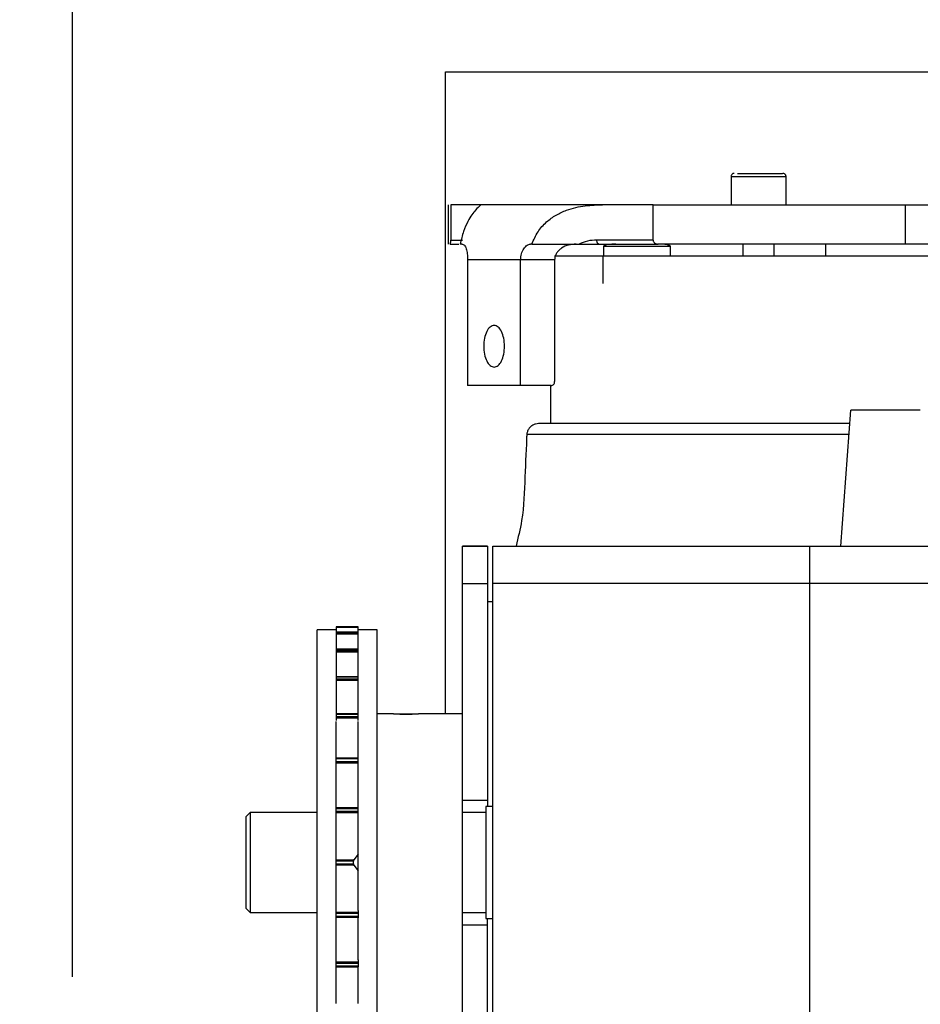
# Model space of a CAD drawing. Header units: inches. Extents: x 170 to 312, y 215 to 248.
# Tile 543 of 557: x 275.013 to 275.295, y 244.265 to 244.573. Entities that reach past the tile are written whole.
import ezdxf

# ---------------------------------------------------------------- set-up
doc = ezdxf.new("R2010")
doc.units = ezdxf.units.IN
doc.header["$LTSCALE"] = 0.25
doc.header["$MEASUREMENT"] = 0
doc.layers.add('ANNOTATIONS', color=1, linetype='Continuous')
doc.layers.add('STANDARD MOTOR LH', color=7, linetype='Continuous')
doc.styles.add('ARIAL', font='arial.ttf', dxfattribs={"height": 0.09375})
doc.dimstyles.new('STANDARD$0', dxfattribs={"dimtxt": 0.09375, "dimasz": 0.09375, "dimexe": 0.03125, "dimexo": 0.046875, "dimgap": 0.09, "dimtad": 0, "dimtih": 1, "dimtoh": 1, "dimdec": 4, "dimzin": 0, "dimdsep": 46, "dimtxsty": 'ARIAL', "dimcen": 0.09, "dimadec": 0, "dimazin": 0, "dimtfac": 1, "dimtdec": 4, "dimtofl": 0, "dimtmove": 0, "dimatfit": 1, "dimfxl": 1, "dimtolj": 1, "dimtzin": 0, "dimarcsym": 0})

# ---------------------------------------------------------------- blocks, each defined once
blk = doc.blocks.new('*D95')
at = {"layer": 'ANNOTATIONS', "color": 0, "lineweight": -2, "transparency": 16777216}
for p, q in [((274.8910447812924, 244.6685519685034), (274.8910447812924, 245.2761724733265)), ((276.0917321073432, 243.2752990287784), (276.0917321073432, 245.2761724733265)), ((274.9847947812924, 245.2449224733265), (275.3102923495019, 245.2449224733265)), ((275.9979821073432, 245.2449224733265), (275.6724845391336, 245.2449224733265))]:
    blk.add_line(p, q, dxfattribs=at)
at = {"layer": 'ANNOTATIONS', "color": 0, "transparency": 16777216}
for points in [[(274.9847947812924, 245.2605474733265), (274.9847947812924, 245.2292974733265), (274.8910447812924, 245.2449224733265)], [(275.9979821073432, 245.2605474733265), (275.9979821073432, 245.2292974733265), (276.0917321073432, 245.2449224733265)]]:
    blk.add_solid(points, dxfattribs=at)
at = {"layer": 'defpoints', "color": 0, "transparency": 16777216}
for p in [(274.8910447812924, 245.2449224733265), (274.8910447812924, 244.6216769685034), (276.0917321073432, 243.2284240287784)]:
    blk.add_point(p, dxfattribs=at)
at = {"layer": 'ANNOTATIONS', "color": 0, "transparency": 16777216, "insert": (275.4913884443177, 245.2449224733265), "char_height": 0.09375, "attachment_point": 5, "style": 'ARIAL'}
blk.add_mtext('\\A1;20"', dxfattribs=at)
blk = doc.blocks.new('*D96')
at = {"layer": 'ANNOTATIONS', "color": 0, "lineweight": -2, "transparency": 16777216}
for p, q in [((275.0292320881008, 244.2732890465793), (275.0292320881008, 244.8424586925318)), ((276.0917321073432, 243.2752990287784), (276.0917321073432, 244.8424586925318)), ((275.1229820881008, 244.8112086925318), (275.2753721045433, 244.8112086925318)), ((275.9979821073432, 244.8112086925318), (275.8455920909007, 244.8112086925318))]:
    blk.add_line(p, q, dxfattribs=at)
at = {"layer": 'ANNOTATIONS', "color": 0, "transparency": 16777216}
for points in [[(275.1229820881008, 244.8268336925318), (275.1229820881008, 244.7955836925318), (275.0292320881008, 244.8112086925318)], [(275.9979821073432, 244.8268336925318), (275.9979821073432, 244.7955836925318), (276.0917321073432, 244.8112086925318)]]:
    blk.add_solid(points, dxfattribs=at)
at = {"layer": 'defpoints', "color": 0, "transparency": 16777216}
for p in [(276.0917321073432, 244.8112086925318), (275.0292320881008, 244.2264140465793), (276.0917321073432, 243.2284240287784)]:
    blk.add_point(p, dxfattribs=at)
at = {"layer": 'ANNOTATIONS', "color": 0, "transparency": 16777216, "insert": (275.560482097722, 244.8112086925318), "char_height": 0.09375, "attachment_point": 5, "style": 'ARIAL'}
blk.add_mtext('\\A1;17 3/8"', dxfattribs=at)

msp = doc.modelspace()

# ---------------------------------------------------------------- linework, layer by layer
at = {"layer": 'STANDARD MOTOR LH'}
for p, q in [((275.1460445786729, 244.3556153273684), (275.1460445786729, 244.556549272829)), ((275.1460445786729, 244.556549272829), (275.583544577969, 244.556549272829)), ((275.2354269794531, 244.5238230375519), (275.2354269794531, 244.5149644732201)), ((275.2354269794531, 244.5238230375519), (275.252651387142, 244.5238230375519)), ((275.252651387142, 244.5149644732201), (275.252651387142, 244.5238230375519)), ((275.1468442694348, 244.5149767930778), (275.1468442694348, 244.502661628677)), ((275.1476601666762, 244.5149644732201), (275.1476601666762, 244.5038918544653)), ((275.195216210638, 244.5149644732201), (275.157057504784, 244.5149644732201)), ((275.2110064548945, 244.5038918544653), (275.2110064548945, 244.5149644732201)), ((275.2110064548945, 244.5149644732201), (275.3851904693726, 244.5149644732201)), ((275.290048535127, 244.502661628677), (275.290048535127, 244.5149644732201)), ((275.1474664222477, 244.502661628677), (275.1501713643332, 244.502661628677)), ((275.1476601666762, 244.5038918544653), (275.1512927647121, 244.5038918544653)), ((275.1510766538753, 244.502661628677), (275.1506020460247, 244.502661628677)), ((275.1730817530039, 244.502661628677), (275.1726071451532, 244.502661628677)), ((275.1878935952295, 244.502661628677), (275.1933864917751, 244.502661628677)), ((275.1933864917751, 244.502650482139), (275.1939911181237, 244.502661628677)), ((275.2110064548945, 244.5038918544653), (275.1934087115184, 244.5038918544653)), ((275.1955126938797, 244.5019230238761), (275.1955126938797, 244.4989703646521)), ((275.2164280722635, 244.5019230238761), (275.1955126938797, 244.5019230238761)), ((275.3931875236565, 244.502661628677), (275.212649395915, 244.502661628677)), ((275.2164280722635, 244.4989703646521), (275.2164280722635, 244.5019230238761)), ((275.2391178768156, 244.502661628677), (275.2391178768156, 244.4989703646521)), ((275.2489604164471, 244.4989703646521), (275.2489604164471, 244.502661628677)), ((275.2649545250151, 244.502661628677), (275.2649545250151, 244.4989703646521)), ((275.1801042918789, 244.4989703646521), (275.4248954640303, 244.4989703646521)), ((275.1953155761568, 244.4989703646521), (275.1953155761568, 244.4903581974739)), ((275.1801795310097, 244.4977401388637), (275.1529154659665, 244.4977401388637)), ((275.1529154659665, 244.4977401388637), (275.1529154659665, 244.4583699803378)), ((275.1695246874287, 244.4583699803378), (275.1695246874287, 244.4977401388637)), ((275.1801795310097, 244.4977401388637), (275.1801795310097, 244.4596002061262)), ((275.1791140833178, 244.4583699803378), (275.1529154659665, 244.4583699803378)), ((275.1788324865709, 244.4583699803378), (275.1788324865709, 244.4464408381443)), ((275.2728684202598, 244.4506102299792), (275.2697434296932, 244.4081102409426)), ((275.2946320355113, 244.4506102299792), (275.2729797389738, 244.4506102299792)), ((275.272561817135, 244.4464408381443), (275.175141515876, 244.4464408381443)), ((275.2723090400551, 244.4430035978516), (275.1714592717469, 244.4430035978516)), ((275.159147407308, 244.4081108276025), (275.1513349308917, 244.4081108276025)), ((275.1513349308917, 244.0317579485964), (275.1513349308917, 244.4081108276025)), ((275.1513349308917, 244.4081102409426), (275.159147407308, 244.4081102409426)), ((275.159147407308, 244.4081108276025), (275.159147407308, 244.3265791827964)), ((275.1608058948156, 244.4081102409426), (275.3075559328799, 244.4081102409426)), ((275.1608058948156, 244.2099852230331), (275.1608058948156, 244.4081102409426)), ((275.2600559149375, 244.2099852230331), (275.2600559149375, 244.4081102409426)), ((275.1513349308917, 244.3963911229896), (275.159147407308, 244.3963911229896)), ((275.3075559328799, 244.3963911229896), (275.1608058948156, 244.3963911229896)), ((275.1608058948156, 244.3907028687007), (275.159147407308, 244.3907028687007)), ((275.1117433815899, 244.381860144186), (275.1058058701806, 244.381860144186)), ((275.1058058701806, 244.0431115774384), (275.1058058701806, 244.381860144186)), ((275.1186331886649, 244.3828668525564), (275.1117433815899, 244.3828668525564)), ((275.1117433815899, 244.3828656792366), (275.1117433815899, 244.3741244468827)), ((275.1117433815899, 244.3828656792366), (275.1186331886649, 244.3828656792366)), ((275.1186331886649, 244.3825735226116), (275.1117433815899, 244.3825735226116)), ((275.1186183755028, 244.3811197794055), (275.1186183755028, 244.3818507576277)), ((275.1186331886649, 244.3818507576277), (275.1186331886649, 244.3828656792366)), ((275.1245558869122, 244.381860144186), (275.1186331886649, 244.381860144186)), ((275.1245558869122, 244.0431115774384), (275.1245558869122, 244.381860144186)), ((275.1186331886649, 244.3811197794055), (275.1117433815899, 244.3811197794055)), ((275.1186331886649, 244.3811080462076), (275.1117433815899, 244.3811080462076)), ((275.1117433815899, 244.3809209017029), (275.1186331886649, 244.3809209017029)), ((275.1186331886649, 244.3805372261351), (275.1117433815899, 244.3805372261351)), ((275.1186183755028, 244.37578528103), (275.1186183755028, 244.3797604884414)), ((275.1186331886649, 244.3797604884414), (275.1186331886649, 244.3811197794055)), ((275.1186331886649, 244.37578528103), (275.1117433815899, 244.37578528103)), ((275.1186331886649, 244.375737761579), (275.1117433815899, 244.375737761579)), ((275.1186331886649, 244.3741244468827), (275.1186331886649, 244.37578528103)), ((275.1117433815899, 244.3753728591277), (275.1186331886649, 244.3753728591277)), ((275.1186331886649, 244.3749158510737), (275.1117433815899, 244.3749158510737)), ((275.1117433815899, 244.3740710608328), (275.1117433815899, 244.353509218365)), ((275.1186183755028, 244.3671285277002), (275.1186183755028, 244.3740710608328)), ((275.1186331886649, 244.3671285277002), (275.1117433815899, 244.3671285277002)), ((275.1186331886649, 244.3670229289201), (275.1117433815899, 244.3670229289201)), ((275.1117433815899, 244.3664984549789), (275.1186331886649, 244.3664984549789)), ((275.1186331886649, 244.3652254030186), (275.1186331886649, 244.3671285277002)), ((275.1186331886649, 244.3659915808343), (275.1117433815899, 244.3659915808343)), ((275.1186183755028, 244.3555842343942), (275.1186183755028, 244.3652254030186)), ((275.1186331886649, 244.3555842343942), (275.1117433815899, 244.3555842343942)), ((275.1186331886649, 244.3554006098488), (275.1117433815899, 244.3554006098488)), ((275.1117433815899, 244.3547435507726), (275.1186331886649, 244.3547435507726)), ((275.1186331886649, 244.3542120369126), (275.1117433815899, 244.3542120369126)), ((275.1186331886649, 244.353509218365), (275.1186331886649, 244.3555842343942)), ((275.1297411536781, 244.3556153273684), (275.1245558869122, 244.3556153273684)), ((275.1301576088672, 244.3556153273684), (275.1370763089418, 244.3556153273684)), ((275.1513349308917, 244.3556153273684), (275.137505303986, 244.3556153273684)), ((275.1117433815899, 244.2648643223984), (275.1117433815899, 244.3532311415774)), ((275.1186183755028, 244.3417314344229), (275.1186183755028, 244.3532311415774)), ((275.1186331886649, 244.341730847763), (275.1117433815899, 244.341730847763)), ((275.1186331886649, 244.3395637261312), (275.1186331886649, 244.341730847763)), ((275.1186331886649, 244.3414545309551), (275.1117433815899, 244.3414545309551)), ((275.1117433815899, 244.3406971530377), (275.1186331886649, 244.3406971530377)), ((275.1186331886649, 244.3401679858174), (275.1117433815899, 244.3401679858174)), ((275.1186183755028, 244.3264072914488), (275.1186183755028, 244.3395637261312)), ((275.1117433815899, 244.3262541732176), (275.1186331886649, 244.3262541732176)), ((275.1186331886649, 244.3240876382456), (275.1186331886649, 244.3264072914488)), ((275.1513349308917, 244.3285785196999), (275.159147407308, 244.3285785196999)), ((275.1607121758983, 244.3265791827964), (275.1586183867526, 244.3265791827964)), ((275.1586183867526, 244.3265791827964), (275.1586183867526, 244.2915162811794)), ((275.1607121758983, 244.3265791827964), (275.1607121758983, 244.2915162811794)), ((275.0848684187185, 244.3246631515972), (275.0836183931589, 244.3234135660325)), ((275.0836183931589, 244.2946818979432), (275.0836183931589, 244.3234135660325)), ((275.1058058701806, 244.3246631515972), (275.0848684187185, 244.3246631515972)), ((275.0848684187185, 244.3246631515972), (275.0848684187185, 244.2934323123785)), ((275.1186331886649, 244.3258834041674), (275.1117433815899, 244.3258834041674)), ((275.1117433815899, 244.3250632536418), (275.1186331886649, 244.3250632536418)), ((275.1186331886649, 244.324563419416), (275.1117433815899, 244.324563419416)), ((275.1186183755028, 244.2940072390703), (275.1186183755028, 244.3240876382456)), ((275.1586183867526, 244.3246631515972), (275.1513349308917, 244.3246631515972)), ((275.1608058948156, 244.3236728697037), (275.1607121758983, 244.3236728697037)), ((275.1186331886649, 244.3116099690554), (275.1172646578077, 244.3099145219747)), ((275.1117433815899, 244.3099145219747), (275.1172646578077, 244.3099145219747)), ((275.1171599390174, 244.3094680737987), (275.1117433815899, 244.3094680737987)), ((275.1117433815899, 244.3086268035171), (275.1171599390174, 244.3086268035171)), ((275.1172646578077, 244.3081803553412), (275.1117433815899, 244.3081803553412)), ((275.1171599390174, 244.3086268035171), (275.1171599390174, 244.3094680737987)), ((275.1172646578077, 244.3081803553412), (275.1186331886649, 244.3064849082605)), ((275.0836183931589, 244.2946818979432), (275.0848684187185, 244.2934323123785)), ((275.0848684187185, 244.2934323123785), (275.1058058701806, 244.2934323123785)), ((275.1117433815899, 244.2935320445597), (275.1186331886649, 244.2935320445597)), ((275.1186331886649, 244.293031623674), (275.1117433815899, 244.293031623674)), ((275.1186331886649, 244.2940072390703), (275.1186331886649, 244.2916875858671)), ((275.1513349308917, 244.2934323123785), (275.1586183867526, 244.2934323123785)), ((275.1607121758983, 244.294422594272), (275.1608058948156, 244.294422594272)), ((275.1117433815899, 244.2922114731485), (275.1186331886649, 244.2922114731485)), ((275.1186331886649, 244.2918412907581), (275.1117433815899, 244.2918412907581)), ((275.1186183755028, 244.2785311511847), (275.1186183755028, 244.2916875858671)), ((275.1513349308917, 244.289516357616), (275.159147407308, 244.289516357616)), ((275.1586183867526, 244.2915162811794), (275.1607121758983, 244.2915162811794)), ((275.159147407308, 243.8788919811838), (275.159147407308, 244.2914840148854)), ((275.1117433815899, 244.2779268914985), (275.1186331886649, 244.2779268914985)), ((275.1186331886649, 244.277398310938), (275.1117433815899, 244.277398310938)), ((275.1186331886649, 244.2785311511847), (275.1186331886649, 244.2763640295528)), ((275.1117433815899, 244.2766403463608), (275.1186331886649, 244.2766403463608)), ((275.1117433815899, 244.2763640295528), (275.1186331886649, 244.2763640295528)), ((275.1186183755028, 244.2648643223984), (275.1186183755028, 244.2763646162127))]:
    msp.add_line(p, q, dxfattribs=at)
msp.add_arc((275.1336478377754, 244.4021399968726), 0.0466884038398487, 265.2001241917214, 274.7392659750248, dxfattribs=at)
for points, knots in [([(275.2364112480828, 244.5248068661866), (275.236316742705, 244.5247989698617), (275.2361203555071, 244.5247825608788), (275.2358445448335, 244.5246462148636), (275.2356052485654, 244.5244204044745), (275.2354441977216, 244.5241142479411), (275.2354333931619, 244.5238827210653), (275.2354282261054, 244.5237719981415)], [0, 0, 0, 0, 0.1777685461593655, 0.3694124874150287, 0.5664680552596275, 0.7926723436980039, 1, 1, 1, 1]), ([(275.2374331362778, 244.5248068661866), (275.2380315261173, 244.5248068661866), (275.2392281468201, 244.5248068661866), (275.2420263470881, 244.5248068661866), (275.2450553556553, 244.5248068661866), (275.2479607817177, 244.5248068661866), (275.2502199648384, 244.5248068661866), (275.2515403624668, 244.5248068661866), (275.2515380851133, 244.5248068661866), (275.2515371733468, 244.5248068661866)], [0, 0, 0, 0, 0.1500160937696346, 0.2999923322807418, 0.4499642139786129, 0.5999360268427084, 0.7498912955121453, 0.8998658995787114, 1, 1, 1, 1]), ([(275.2526500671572, 244.5237719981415), (275.2526471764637, 244.5238650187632), (275.2526411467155, 244.524059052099), (275.2525228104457, 244.5243396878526), (275.2523115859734, 244.5245917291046), (275.2520129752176, 244.524772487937), (275.2517793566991, 244.5247957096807), (275.2516671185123, 244.5248068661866)], [0, 0, 0, 0, 0.1745256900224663, 0.3640461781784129, 0.5610669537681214, 0.7891218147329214, 1, 1, 1, 1]), ([(275.157057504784, 244.5149644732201), (275.156891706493, 244.5149644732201), (275.1565601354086, 244.5149644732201), (275.154616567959, 244.5149644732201), (275.1517508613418, 244.5149644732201), (275.1490237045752, 244.5149644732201), (275.1476601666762, 244.5149644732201)], [0, 0, 0, 0, 0.2500125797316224, 0.4999867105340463, 0.750000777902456, 1, 1, 1, 1]), ([(275.157057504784, 244.5149644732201), (275.157014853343, 244.5149196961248), (275.1569287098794, 244.5148292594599), (275.1557199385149, 244.5137380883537), (275.154305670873, 244.5119301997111), (275.1529593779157, 244.5097182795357), (275.1515511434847, 244.5066688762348), (275.1509230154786, 244.504016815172), (275.1506020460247, 244.502661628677)], [0, 0, 0, 0, 0.2143634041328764, 0.432951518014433, 0.5643277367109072, 0.6946082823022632, 0.8439467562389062, 0.9999999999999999, 0.9999999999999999, 0.9999999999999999, 0.9999999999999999]), ([(275.1730817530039, 244.502661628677), (275.1736392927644, 244.5039878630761), (275.1747305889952, 244.5065837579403), (275.1774796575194, 244.5096100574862), (275.1805966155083, 244.5118355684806), (275.1846961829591, 244.513696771), (275.1898009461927, 244.5148252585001), (275.1934245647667, 244.5149184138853), (275.195216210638, 244.5149644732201)], [0, 0, 0, 0, 0.1526677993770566, 0.2988231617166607, 0.4289459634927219, 0.5600552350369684, 0.7824756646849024, 0.9999999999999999, 0.9999999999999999, 0.9999999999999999, 0.9999999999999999]), ([(275.2110064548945, 244.5149644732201), (275.2102271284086, 244.5149644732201), (275.2086686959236, 244.5149644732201), (275.2050166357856, 244.5149644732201), (275.2005873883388, 244.5149644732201), (275.1970065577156, 244.5149644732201), (275.195216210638, 244.5149644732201)], [0, 0, 0, 0, 0.2500363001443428, 0.5000018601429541, 0.7500104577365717, 0.9999999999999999, 0.9999999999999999, 0.9999999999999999, 0.9999999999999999]), ([(275.1474664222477, 244.502661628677), (275.1474904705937, 244.502680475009), (275.1475352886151, 244.5027155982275), (275.1475897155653, 244.5029451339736), (275.1476245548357, 244.5031927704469), (275.1476440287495, 244.503404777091), (275.147657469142, 244.5036396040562), (275.1476592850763, 244.5038094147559), (275.1476601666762, 244.5038918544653)], [0, 0, 0, 0, 0.3067605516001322, 0.5716984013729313, 0.6935105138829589, 0.8029657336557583, 0.9043437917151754, 1, 1, 1, 1]), ([(275.1510766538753, 244.502661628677), (275.1512330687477, 244.502643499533), (275.1515468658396, 244.5026071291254), (275.1520668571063, 244.5022167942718), (275.1525473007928, 244.5013146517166), (275.1528000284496, 244.4999486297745), (275.1529021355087, 244.498711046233), (275.1529110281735, 244.4980633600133), (275.1529154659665, 244.4977401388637)], [0, 0, 0, 0, 0.124611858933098, 0.2499943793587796, 0.4997488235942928, 0.7494827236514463, 0.8749819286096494, 1, 1, 1, 1]), ([(275.1695246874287, 244.4977401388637), (275.1695382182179, 244.498060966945), (275.1695653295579, 244.4987038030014), (275.1698508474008, 244.4999331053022), (275.1704950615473, 244.501294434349), (275.1713780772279, 244.502205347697), (275.1720998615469, 244.5026048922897), (275.1724383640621, 244.5026427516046), (275.1726071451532, 244.502661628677)], [0, 0, 0, 0, 0.1240978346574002, 0.248652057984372, 0.4966387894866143, 0.7457823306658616, 0.8732442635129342, 1, 1, 1, 1]), ([(275.1730817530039, 244.502661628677), (275.1755984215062, 244.502661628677), (275.1806317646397, 244.502661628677), (275.1854730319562, 244.502661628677), (275.187893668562, 244.502661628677)], [0, 0, 0, 0, 0.499999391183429, 1, 1, 1, 1]), ([(275.1869021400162, 244.502661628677), (275.1861121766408, 244.5026037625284), (275.184521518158, 244.5024872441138), (275.182666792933, 244.5016590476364), (275.181454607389, 244.5006805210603), (275.1807540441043, 244.499808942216), (275.1802741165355, 244.4988225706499), (275.1802104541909, 244.4980940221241), (275.1801795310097, 244.4977401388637)], [0, 0, 0, 0, 0.2611893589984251, 0.5259270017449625, 0.6538182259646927, 0.7675626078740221, 0.887096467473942, 1, 1, 1, 1]), ([(275.1934087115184, 244.5038918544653), (275.1924104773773, 244.5038576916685), (275.1905517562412, 244.5037940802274), (275.1887348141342, 244.5030199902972), (275.187893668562, 244.502661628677)], [0, 0, 0, 0, 0.5370542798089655, 1, 1, 1, 1]), ([(275.1939911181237, 244.502661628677), (275.1939235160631, 244.5026760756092), (275.1937793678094, 244.5027068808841), (275.1936171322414, 244.5029244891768), (275.1935124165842, 244.5031747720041), (275.1934528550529, 244.5034002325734), (275.1934155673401, 244.5036431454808), (275.1934109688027, 244.5038099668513), (275.1934087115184, 244.5038918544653)], [0, 0, 0, 0, 0.2218867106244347, 0.4731302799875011, 0.6062121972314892, 0.7404122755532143, 0.8725761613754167, 1, 1, 1, 1]), ([(275.1939911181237, 244.502661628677), (275.1961711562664, 244.502661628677), (275.2005311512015, 244.5026616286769), (275.2058624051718, 244.502661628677), (275.2101474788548, 244.502661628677), (275.2118154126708, 244.502661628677), (275.212649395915, 244.502661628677)], [0, 0, 0, 0, 0.2499978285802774, 0.4999863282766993, 0.7499882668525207, 1, 1, 1, 1]), ([(275.1993020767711, 244.502661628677), (275.1984621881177, 244.5026405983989), (275.1973833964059, 244.50261358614), (275.1961792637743, 244.5023540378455), (275.1957661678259, 244.5022087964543), (275.1955906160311, 244.5020767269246), (275.195537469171, 244.5020151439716), (275.1955122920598, 244.5019547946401), (275.1955120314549, 244.5019001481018), (275.1955277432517, 244.5018521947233), (275.1955586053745, 244.5018054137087), (275.1955869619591, 244.5017781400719), (275.1956022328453, 244.5017634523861)], [0, 0, 0, 0, 0.6034588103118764, 0.7751103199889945, 0.8906869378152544, 0.9139594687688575, 0.9329331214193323, 0.9488148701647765, 0.9599680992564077, 0.9716556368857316, 0.9847356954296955, 1, 1, 1, 1]), ([(275.2110064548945, 244.5038918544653), (275.2110131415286, 244.5038100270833), (275.2110269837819, 244.5036406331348), (275.2111334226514, 244.5034059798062), (275.2112908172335, 244.5031939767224), (275.2115742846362, 244.5029457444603), (275.2120312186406, 244.5027159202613), (275.2124332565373, 244.5026806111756), (275.212649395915, 244.502661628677)], [0, 0, 0, 0, 0.09491269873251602, 0.1964823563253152, 0.3059645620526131, 0.4279487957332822, 0.6924598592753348, 1, 1, 1, 1]), ([(275.2163385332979, 244.5017634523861), (275.2163538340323, 244.501778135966), (275.2163822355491, 244.5018053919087), (275.2164130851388, 244.5018521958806), (275.2164288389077, 244.5019001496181), (275.2164284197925, 244.5019547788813), (275.2164034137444, 244.5020151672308), (275.2163501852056, 244.5020766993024), (275.2162183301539, 244.5021763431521), (275.2159536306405, 244.502290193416), (275.2154183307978, 244.5024378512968), (275.2146392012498, 244.5025716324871), (275.2139985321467, 244.5025925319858), (275.2136607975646, 244.5026035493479)], [0, 0, 0, 0, 0.02025569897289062, 0.03759901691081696, 0.053095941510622, 0.06788457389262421, 0.08893436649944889, 0.11409221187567, 0.1449500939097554, 0.2464242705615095, 0.3868708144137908, 0.6767833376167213, 1, 1, 1, 1]), ([(275.1612200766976, 244.4771941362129), (275.1607933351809, 244.4770961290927), (275.1599397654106, 244.476900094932), (275.1588548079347, 244.4753921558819), (275.1581295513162, 244.4732364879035), (275.1578748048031, 244.4706732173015), (275.1581295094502, 244.4681099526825), (275.1588547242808, 244.4659540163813), (275.1599398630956, 244.4644468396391), (275.1607933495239, 244.4642507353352), (275.1612200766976, 244.4641526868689)], [0, 0, 0, 0, 0.1250026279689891, 0.2500306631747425, 0.375017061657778, 0.4999938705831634, 0.6249989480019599, 0.7499853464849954, 0.8749973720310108, 1, 1, 1, 1]), ([(275.1612200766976, 244.4641526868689), (275.1616468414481, 244.4642507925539), (275.1625005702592, 244.4644470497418), (275.1635853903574, 244.4659539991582), (275.1643106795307, 244.4681100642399), (275.164565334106, 244.4706732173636), (275.1643106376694, 244.4732363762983), (275.163585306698, 244.475392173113), (275.162500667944, 244.4768998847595), (275.1616468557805, 244.4770960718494), (275.1612200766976, 244.4771941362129)], [0, 0, 0, 0, 0.1249634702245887, 0.249985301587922, 0.3749815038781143, 0.5000061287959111, 0.6250024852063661, 0.7499986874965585, 0.8750365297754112, 1, 1, 1, 1]), ([(275.1791140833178, 244.4583699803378), (275.1792536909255, 244.458388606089), (275.1795329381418, 244.4584258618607), (275.1798853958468, 244.4587098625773), (275.1801313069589, 244.4591167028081), (275.1801634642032, 244.4594391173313), (275.1801795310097, 244.4596002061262)], [0, 0, 0, 0, 0.2498851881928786, 0.4998276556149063, 0.75009760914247, 1, 1, 1, 1]), ([(275.175141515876, 244.4464408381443), (275.174827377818, 244.4464174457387), (275.1741882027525, 244.4463698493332), (275.1732383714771, 244.4459680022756), (275.1723941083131, 244.4452999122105), (275.1717900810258, 244.444403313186), (275.1714672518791, 244.4434554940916), (275.1714602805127, 244.4428283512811), (275.1714569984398, 244.4425330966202)], [0, 0, 0, 0, 0.1567506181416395, 0.318939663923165, 0.5075210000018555, 0.6876777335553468, 0.852960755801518, 1, 1, 1, 1]), ([(275.1714899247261, 244.4434840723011), (275.171281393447, 244.4389166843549), (275.1708643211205, 244.4297816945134), (275.17046834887, 244.4178564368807), (275.1687395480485, 244.4107555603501), (275.1680955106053, 244.4081102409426)], [0, 0, 0, 0, 0.3855366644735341, 0.7710913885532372, 1, 1, 1, 1]), ([(275.1172646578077, 244.3099145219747), (275.1172470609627, 244.3098868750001), (275.1172117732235, 244.3098314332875), (275.1171757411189, 244.3096917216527), (275.1171611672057, 244.3095621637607), (275.1171601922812, 244.3094874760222), (275.1171599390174, 244.3094680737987)], [0, 0, 0, 0, 0.3035019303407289, 0.6086259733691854, 0.898329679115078, 0.9999999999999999, 0.9999999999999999, 0.9999999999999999, 0.9999999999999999]), ([(275.1171599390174, 244.3086268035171), (275.1171617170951, 244.3085739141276), (275.1171652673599, 244.3084683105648), (275.1171932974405, 244.3083279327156), (275.1172284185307, 244.3082320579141), (275.117254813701, 244.3081943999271), (275.1172646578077, 244.3081803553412)], [0, 0, 0, 0, 0.2756695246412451, 0.5504257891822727, 0.8323308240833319, 1, 1, 1, 1])]:
    msp.add_open_spline(points, degree=3, knots=knots, dxfattribs=at)

# ---------------------------------------------------------------- dimensions: what is measured, and where the dimension line sits
at = {"layer": 'ANNOTATIONS'}
for base, p1, p2, text, picture, middle in [((274.8910447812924, 245.2449224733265), (276.0917321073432, 243.2284240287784), (274.8910447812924, 244.6216769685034), '20"', '*D95', (275.4913884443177, 245.2449224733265)), ((276.0917321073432, 244.8112086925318), (275.0292320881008, 244.2264140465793), (276.0917321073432, 243.2284240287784), '17 3/8"', '*D96', (275.560482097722, 244.8112086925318))]:
    dim = msp.add_linear_dim(base=base, p1=p1, p2=p2, text=text, dimstyle='STANDARD$0', dxfattribs=at)
    dim.commit()
    dim.dimension.update_dxf_attribs({"geometry": picture, "text_midpoint": middle, "dimtype": 160})

doc.saveas('drawing.dxf')
